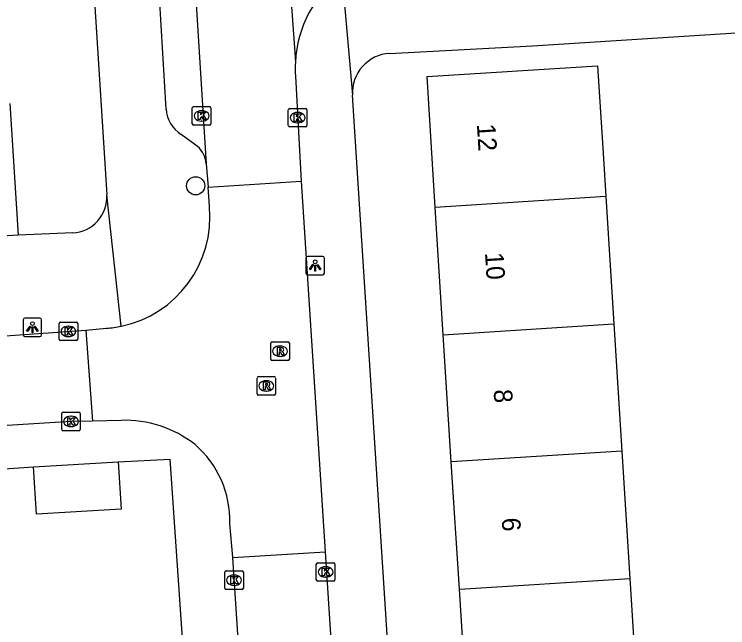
# Model space of a CAD drawing. Extents: x 159689 to 160786, y 387323 to 388339.
# Drawn here: x 160535.62 to 160574.1, y 388072.34 to 388105.43 of the extents above; entities that cross this region are included whole.
import ezdxf

# ---------------------------------------------------------------- set-up
doc = ezdxf.new("R2010")
doc.units = 0
for name, color, linetype in [('IMGEO_Boom', 7, 'Continuous'), ('IMGEO_Kolk', 7, 'Continuous'), ('IMGEO_Lichtpunt', 7, 'Continuous'), ('IMGEO_Muur', 7, 'Continuous'), ('IMGEO_Pand', 7, 'Continuous'), ('IMGEO_Pand_nummerreeks', 7, 'Continuous'), ('IMGEO_Rijbaan_lokaal_open', 7, 'Continuous'), ('IMGEO_Rioolput', 7, 'Continuous'), ('IMGEO_Voetpad_open', 7, 'Continuous')]:
    doc.layers.add(name, color=color, linetype=linetype)

msp = doc.modelspace()

# ---------------------------------------------------------------- linework, layer by layer
at = {"layer": 'IMGEO_Boom'}
msp.add_circle((160545.403, 388096.175), 0.489, dxfattribs=at)
at = {"layer": 'IMGEO_Kolk'}
for p, q in [((160545.222, 388099.52), (160545.222, 388100.372)), ((160545.297, 388100.446), (160546.149, 388100.446)), ((160545.71, 388100.226), (160545.735, 388100.226)), ((160546.223, 388100.372), (160546.223, 388099.52)), ((160550.401, 388099.425), (160550.401, 388100.277)), ((160550.476, 388100.351), (160551.328, 388100.351)), ((160551.402, 388100.277), (160551.402, 388099.425)), ((160550.889, 388100.131), (160550.914, 388100.131)), ((160546.149, 388099.446), (160545.297, 388099.446)), ((160545.733, 388099.666), (160545.708, 388099.666)), ((160550.912, 388099.571), (160550.887, 388099.571)), ((160551.328, 388099.351), (160550.476, 388099.351)), ((160538.042, 388087.898), (160538.042, 388088.75)), ((160538.117, 388088.824), (160538.969, 388088.824)), ((160539.043, 388088.75), (160539.043, 388087.898)), ((160538.53, 388088.604), (160538.555, 388088.604)), ((160538.553, 388088.044), (160538.528, 388088.044)), ((160538.969, 388087.824), (160538.117, 388087.824)), ((160538.18, 388083.038), (160538.18, 388083.89)), ((160538.255, 388083.964), (160539.107, 388083.964)), ((160538.668, 388083.744), (160538.693, 388083.744)), ((160539.181, 388083.89), (160539.181, 388083.038)), ((160539.107, 388082.964), (160538.255, 388082.964)), ((160538.691, 388083.184), (160538.666, 388083.184)), ((160551.909, 388074.92), (160551.909, 388075.772)), ((160551.984, 388075.846), (160552.836, 388075.846)), ((160552.397, 388075.626), (160552.422, 388075.626)), ((160552.91, 388075.772), (160552.91, 388074.92)), ((160546.975, 388074.477), (160546.975, 388075.329)), ((160547.05, 388075.403), (160547.902, 388075.403)), ((160547.463, 388075.183), (160547.488, 388075.183)), ((160547.976, 388075.329), (160547.976, 388074.477)), ((160552.836, 388074.846), (160551.984, 388074.846)), ((160552.42, 388075.066), (160552.395, 388075.066)), ((160547.902, 388074.403), (160547.05, 388074.403)), ((160547.486, 388074.623), (160547.461, 388074.623))]:
    msp.add_line(p, q, dxfattribs=at)
for points in [[(160545.222, 388099.52), (160545.222, 388100.372)], [(160545.297, 388100.446), (160546.149, 388100.446)], [(160546.223, 388100.372), (160546.223, 388099.52)], [(160550.401, 388099.425), (160550.401, 388100.277)], [(160550.476, 388100.351), (160551.328, 388100.351)], [(160551.402, 388100.277), (160551.402, 388099.425)], [(160545.543, 388100.146), (160545.666, 388100.146), (160545.666, 388099.995), (160545.796, 388100.146), (160545.96, 388100.146), (160545.814, 388099.995), (160545.967, 388099.746), (160545.815, 388099.746), (160545.73, 388099.91), (160545.666, 388099.843), (160545.666, 388099.746), (160545.543, 388099.746), (160545.543, 388100.146)], [(160550.722, 388100.051), (160550.845, 388100.051), (160550.845, 388099.9), (160550.975, 388100.051), (160551.139, 388100.051), (160550.993, 388099.9), (160551.146, 388099.651), (160550.994, 388099.651), (160550.909, 388099.815), (160550.845, 388099.748), (160550.845, 388099.651), (160550.722, 388099.651), (160550.722, 388100.051)], [(160546.149, 388099.446), (160545.297, 388099.446)], [(160551.328, 388099.351), (160550.476, 388099.351)], [(160538.042, 388087.898), (160538.042, 388088.75)], [(160538.117, 388088.824), (160538.969, 388088.824)], [(160539.043, 388088.75), (160539.043, 388087.898)], [(160538.363, 388088.524), (160538.486, 388088.524), (160538.486, 388088.373), (160538.616, 388088.524), (160538.78, 388088.524), (160538.634, 388088.373), (160538.787, 388088.124), (160538.635, 388088.124), (160538.55, 388088.288), (160538.486, 388088.221), (160538.486, 388088.124), (160538.363, 388088.124), (160538.363, 388088.524)], [(160538.969, 388087.824), (160538.117, 388087.824)], [(160538.18, 388083.038), (160538.18, 388083.89)], [(160538.255, 388083.964), (160539.107, 388083.964)], [(160538.501, 388083.664), (160538.624, 388083.664), (160538.624, 388083.513), (160538.754, 388083.664), (160538.918, 388083.664), (160538.772, 388083.513), (160538.925, 388083.264), (160538.773, 388083.264), (160538.688, 388083.428), (160538.624, 388083.361), (160538.624, 388083.264), (160538.501, 388083.264), (160538.501, 388083.664)], [(160539.181, 388083.89), (160539.181, 388083.038)], [(160539.107, 388082.964), (160538.255, 388082.964)], [(160551.909, 388074.92), (160551.909, 388075.772)], [(160551.984, 388075.846), (160552.836, 388075.846)], [(160552.23, 388075.546), (160552.353, 388075.546), (160552.353, 388075.395), (160552.483, 388075.546), (160552.647, 388075.546), (160552.501, 388075.395), (160552.654, 388075.146), (160552.502, 388075.146), (160552.417, 388075.31), (160552.353, 388075.243), (160552.353, 388075.146), (160552.23, 388075.146), (160552.23, 388075.546)], [(160552.91, 388075.772), (160552.91, 388074.92)], [(160546.975, 388074.477), (160546.975, 388075.329)], [(160547.05, 388075.403), (160547.902, 388075.403)], [(160547.976, 388075.329), (160547.976, 388074.477)], [(160547.296, 388075.103), (160547.419, 388075.103), (160547.419, 388074.952), (160547.549, 388075.103), (160547.713, 388075.103), (160547.567, 388074.952), (160547.72, 388074.703), (160547.568, 388074.703), (160547.483, 388074.867), (160547.419, 388074.8), (160547.419, 388074.703), (160547.296, 388074.703), (160547.296, 388075.103)], [(160552.836, 388074.846), (160551.984, 388074.846)], [(160547.902, 388074.403), (160547.05, 388074.403)]]:
    msp.add_lwpolyline(points, dxfattribs=at)
for centre, start, end in [((160545.299, 388100.37), 91.552, 178.448), ((160545.299, 388100.37), 91.552, 178.448), ((160546.147, 388100.37), 1.552, 88.448), ((160546.147, 388100.37), 1.552, 88.448), ((160550.478, 388100.275), 91.552, 178.448), ((160550.478, 388100.275), 91.552, 178.448), ((160551.326, 388100.275), 1.552, 88.448), ((160551.326, 388100.275), 1.552, 88.448), ((160545.299, 388099.522), 181.552, 268.448), ((160545.299, 388099.522), 181.552, 268.448), ((160546.147, 388099.522), 271.552, 358.448), ((160546.147, 388099.522), 271.552, 358.448), ((160550.478, 388099.427), 181.552, 268.448), ((160550.478, 388099.427), 181.552, 268.448), ((160551.326, 388099.427), 271.552, 358.448), ((160551.326, 388099.427), 271.552, 358.448), ((160538.119, 388088.748), 91.552, 178.448), ((160538.119, 388088.748), 91.552, 178.448), ((160538.967, 388088.748), 1.552, 88.448), ((160538.967, 388088.748), 1.552, 88.448), ((160538.119, 388087.9), 181.552, 268.448), ((160538.119, 388087.9), 181.552, 268.448), ((160538.967, 388087.9), 271.552, 358.448), ((160538.967, 388087.9), 271.552, 358.448), ((160538.257, 388083.888), 91.552, 178.448), ((160538.257, 388083.888), 91.552, 178.448), ((160539.105, 388083.888), 1.552, 88.448), ((160539.105, 388083.888), 1.552, 88.448), ((160538.257, 388083.04), 181.552, 268.448), ((160538.257, 388083.04), 181.552, 268.448), ((160539.105, 388083.04), 271.552, 358.448), ((160539.105, 388083.04), 271.552, 358.448), ((160551.986, 388075.77), 91.552, 178.448), ((160551.986, 388075.77), 91.552, 178.448), ((160552.834, 388075.77), 1.552, 88.448), ((160552.834, 388075.77), 1.552, 88.448), ((160547.052, 388075.327), 91.552, 178.448), ((160547.052, 388075.327), 91.552, 178.448), ((160547.9, 388075.327), 1.552, 88.448), ((160547.9, 388075.327), 1.552, 88.448), ((160551.986, 388074.922), 181.552, 268.448), ((160551.986, 388074.922), 181.552, 268.448), ((160552.834, 388074.922), 271.552, 358.448), ((160552.834, 388074.922), 271.552, 358.448), ((160547.052, 388074.479), 181.552, 268.448), ((160547.052, 388074.479), 181.552, 268.448), ((160547.9, 388074.479), 271.552, 358.448), ((160547.9, 388074.479), 271.552, 358.448)]:
    msp.add_arc(centre, 0.0765, start, end, dxfattribs=at)
for centre, major_axis, ratio, start_param, end_param in [((160545.709, 388099.946), (-0.387, 0.002), 0.722429, 4.712389, 7.853982), ((160545.734, 388099.946), (-0.39, 0.002), 0.717154, 1.570796, 4.712389), ((160550.888, 388099.851), (-0.387, 0.002), 0.722429, 4.712389, 7.853982), ((160550.913, 388099.851), (-0.39, 0.002), 0.717154, 1.570796, 4.712389), ((160538.529, 388088.324), (-0.387, 0.002), 0.722429, 4.712389, 7.853982), ((160538.554, 388088.324), (-0.39, 0.002), 0.717154, 1.570796, 4.712389), ((160538.667, 388083.464), (-0.387, 0.002), 0.722429, 4.712389, 7.853982), ((160538.692, 388083.464), (-0.39, 0.002), 0.717154, 1.570796, 4.712389), ((160552.396, 388075.346), (-0.387, 0.002), 0.722429, 4.712389, 7.853982), ((160552.421, 388075.346), (-0.39, 0.002), 0.717154, 1.570796, 4.712389), ((160547.462, 388074.903), (-0.387, 0.002), 0.722429, 4.712389, 7.853982), ((160547.487, 388074.903), (-0.39, 0.002), 0.717154, 1.570796, 4.712389)]:
    msp.add_ellipse(centre, major_axis=major_axis, ratio=ratio, start_param=start_param, end_param=end_param, dxfattribs=at)
at = {"layer": 'IMGEO_Lichtpunt'}
for p, q in [((160551.351, 388092.275), (160551.351, 388091.468)), ((160551.351, 388092.275), (160551.351, 388091.468)), ((160552.253, 388092.37), (160551.445, 388092.37)), ((160552.253, 388092.37), (160551.445, 388092.37)), ((160552.347, 388091.468), (160552.347, 388092.275)), ((160552.347, 388091.468), (160552.347, 388092.275)), ((160551.445, 388091.374), (160552.253, 388091.374)), ((160551.445, 388091.374), (160552.253, 388091.374)), ((160537.003, 388089.041), (160536.195, 388089.041)), ((160537.003, 388089.041), (160536.195, 388089.041)), ((160536.101, 388088.946), (160536.101, 388088.139)), ((160536.101, 388088.946), (160536.101, 388088.139)), ((160537.097, 388088.139), (160537.097, 388088.946)), ((160537.097, 388088.139), (160537.097, 388088.946)), ((160536.195, 388088.045), (160537.003, 388088.045)), ((160536.195, 388088.045), (160537.003, 388088.045))]:
    msp.add_line(p, q, dxfattribs=at)
for points in [[(160551.725, 388091.939), (160551.764, 388091.911), (160551.576, 388091.649), (160551.538, 388091.676), (160551.725, 388091.939)], [(160551.827, 388091.891), (160551.874, 388091.891), (160551.874, 388091.569), (160551.827, 388091.569), (160551.827, 388091.891)], [(160551.937, 388091.911), (160551.975, 388091.938), (160552.162, 388091.676), (160552.123, 388091.648), (160551.937, 388091.911)], [(160536.475, 388088.61), (160536.514, 388088.582), (160536.326, 388088.32), (160536.288, 388088.347), (160536.475, 388088.61)], [(160536.577, 388088.562), (160536.624, 388088.562), (160536.624, 388088.24), (160536.577, 388088.24), (160536.577, 388088.562)], [(160536.687, 388088.582), (160536.725, 388088.609), (160536.912, 388088.347), (160536.873, 388088.319), (160536.687, 388088.582)]]:
    msp.add_lwpolyline(points, dxfattribs=at)
for centre in [(160551.85, 388092.073), (160536.6, 388088.744)]:
    msp.add_circle(centre, 0.0994, dxfattribs=at)
for centre, start, end in [((160551.445, 388092.275), 90, 180), ((160551.445, 388092.275), 90, 180), ((160552.253, 388092.275), 0, 90), ((160552.253, 388092.275), 0, 90), ((160551.445, 388091.468), 180, 270), ((160551.445, 388091.468), 180, 270), ((160552.253, 388091.468), 270, 0), ((160552.253, 388091.468), 270, 360), ((160536.195, 388088.946), 90, 180), ((160536.195, 388088.946), 90, 180), ((160537.003, 388088.946), 0, 90), ((160537.003, 388088.946), 0, 90), ((160536.195, 388088.139), 180, 270), ((160536.195, 388088.139), 180, 270), ((160537.003, 388088.139), 270, 0), ((160537.003, 388088.139), 270, 360)]:
    msp.add_arc(centre, 0.0946, start, end, dxfattribs=at)
at = {"layer": 'IMGEO_Muur'}
msp.add_lwpolyline([(160563.578, 388103.724), (160575.4, 388104.48)], dxfattribs=at)
at = {"layer": 'IMGEO_Pand'}
for points in [[(160558.326, 388095.01), (160557.882, 388102.062), (160567.08, 388102.641), (160567.394, 388097.651), (160567.524, 388095.59)], [(160535.386, 388100.605), (160535.824, 388093.514)], [(160567.524, 388095.59), (160558.326, 388095.01)], [(160567.524, 388095.59), (160567.957, 388088.723)], [(160558.759, 388088.144), (160558.326, 388095.01)], [(160535.824, 388093.514), (160526.601, 388092.945)], [(160558.759, 388088.144), (160567.957, 388088.723)], [(160567.957, 388088.723), (160568.389, 388081.858)], [(160559.191, 388081.278), (160558.759, 388088.144)], [(160568.389, 388081.858), (160559.191, 388081.278)], [(160568.389, 388081.858), (160568.822, 388074.991)], [(160536.661, 388081.009), (160541.232, 388081.287)], [(160541.232, 388081.287), (160541.388, 388078.738), (160536.816, 388078.46), (160536.661, 388081.009)], [(160559.624, 388074.411), (160559.191, 388081.278)], [(160559.624, 388074.411), (160568.822, 388074.991)], [(160568.822, 388074.991), (160569.255, 388068.125)], [(160560.056, 388067.545), (160559.624, 388074.411)]]:
    msp.add_lwpolyline(points, dxfattribs=at)
at = {"layer": 'IMGEO_Rijbaan_lokaal_open'}
for points in [[(160549.588, 388119.525), (160550.779, 388102.852)], [(160545.302, 388108.002), (160545.975, 388097.351)], [(160550.783, 388102.09), (160551.092, 388096.43)], [(160545.975, 388097.351), (160546.085, 388096.094)], [(160546.085, 388096.094), (160551.092, 388096.43)], [(160551.092, 388096.43), (160552.382, 388076.429)], [(160546.147, 388095.07), (160546.085, 388096.094)], [(160532.583, 388087.911), (160539.485, 388088.394)], [(160539.485, 388088.394), (160540.597, 388088.489)], [(160539.485, 388088.394), (160539.832, 388083.477)], [(160539.832, 388083.477), (160538.681, 388083.464), (160518.205, 388082.19), (160489.849, 388080.315)], [(160541.378, 388083.522), (160539.832, 388083.477)], [(160547.409, 388076.127), (160547.248, 388077.958)], [(160547.409, 388076.127), (160552.382, 388076.429)], [(160552.382, 388076.429), (160553.397, 388060.847)], [(160548.583, 388058.18), (160547.409, 388076.127)]]:
    msp.add_lwpolyline(points, dxfattribs=at)
for centre, radius, start, end in [((160557.173, 388102.502), 6.403, 127.3166, 176.87), ((160557.374, 388102.506), 6.604, 176.9934, 183.6082), ((160540.155, 388094.493), 6.02, 281.7646, 5.5023), ((160540.157, 388094.483), 6.01, 274.1957, 281.7579), ((160541.598, 388077.436), 6.09, 51.7581, 92.0713), ((160541.819, 388078.108), 5.431, 358.4195, 49.1957)]:
    msp.add_arc(centre, radius, start, end, dxfattribs=at)
at = {"layer": 'IMGEO_Rioolput'}
for p, q in [((160549.456, 388086.829), (160549.456, 388087.681)), ((160549.531, 388087.755), (160550.383, 388087.755)), ((160549.944, 388087.535), (160549.969, 388087.535)), ((160550.457, 388087.681), (160550.457, 388086.829)), ((160550.383, 388086.755), (160549.531, 388086.755)), ((160549.967, 388086.975), (160549.942, 388086.975)), ((160548.715, 388084.956), (160548.715, 388085.808)), ((160548.79, 388085.882), (160549.642, 388085.882)), ((160549.203, 388085.662), (160549.228, 388085.662)), ((160549.716, 388085.808), (160549.716, 388084.956)), ((160549.642, 388084.882), (160548.79, 388084.882)), ((160549.226, 388085.102), (160549.201, 388085.102))]:
    msp.add_line(p, q, dxfattribs=at)
for points in [[(160549.456, 388086.829), (160549.456, 388087.681)], [(160549.531, 388087.755), (160550.383, 388087.755)], [(160550.457, 388087.681), (160550.457, 388086.829)], [(160550.045, 388087.453), (160549.793, 388087.455), (160549.793, 388087.055)], [(160549.793, 388087.055), (160549.917, 388087.055), (160549.917, 388087.217), (160549.928, 388087.217)], [(160549.971, 388087.374), (160549.917, 388087.374), (160549.917, 388087.293)], [(160549.917, 388087.293), (160549.969, 388087.293)], [(160549.975, 388087.188), (160550.046, 388087.055), (160550.186, 388087.055), (160550.121, 388087.181)], [(160550.383, 388086.755), (160549.531, 388086.755)], [(160548.715, 388084.956), (160548.715, 388085.808)], [(160548.79, 388085.882), (160549.642, 388085.882)], [(160549.304, 388085.58), (160549.052, 388085.582), (160549.052, 388085.182)], [(160549.716, 388085.808), (160549.716, 388084.956)], [(160549.052, 388085.182), (160549.176, 388085.182), (160549.176, 388085.344), (160549.187, 388085.344)], [(160549.23, 388085.501), (160549.176, 388085.501), (160549.176, 388085.42)], [(160549.176, 388085.42), (160549.228, 388085.42)], [(160549.234, 388085.315), (160549.305, 388085.182), (160549.445, 388085.182), (160549.38, 388085.308)], [(160549.642, 388084.882), (160548.79, 388084.882)]]:
    msp.add_lwpolyline(points, dxfattribs=at)
for centre, radius, start, end in [((160549.533, 388087.679), 0.0765, 91.552, 178.448), ((160549.533, 388087.679), 0.0765, 91.552, 178.448), ((160550.381, 388087.679), 0.0765, 1.552, 88.448), ((160550.381, 388087.679), 0.0765, 1.552, 88.448), ((160549.927, 388087.164), 0.0533, 26.0293, 88.6989), ((160549.953, 388087.482), 0.19, 274.7715, 282.9687), ((160549.977, 388087.278), 0.0964, 77.0061, 93.1865), ((160549.991, 388087.335), 0.0378, 276.6634, 79.6772), ((160550.044, 388087.343), 0.109, 350.3612, 89.416), ((160550.042, 388087.343), 0.112, 277.5842, 350.9817), ((160550.026, 388087.128), 0.108, 29.5134, 73.7905), ((160549.533, 388086.831), 0.0765, 181.552, 268.448), ((160549.533, 388086.831), 0.0765, 181.552, 268.448), ((160550.381, 388086.831), 0.0765, 271.552, 358.448), ((160550.381, 388086.831), 0.0765, 271.552, 358.448), ((160548.792, 388085.806), 0.0765, 91.552, 178.448), ((160548.792, 388085.806), 0.0765, 91.552, 178.448), ((160549.303, 388085.47), 0.109, 350.3612, 89.416), ((160549.64, 388085.806), 0.0765, 1.552, 88.448), ((160549.64, 388085.806), 0.0765, 1.552, 88.448), ((160549.186, 388085.291), 0.0533, 26.0293, 88.6989), ((160549.212, 388085.609), 0.19, 274.7715, 282.9687), ((160549.236, 388085.405), 0.0964, 77.0061, 93.1865), ((160549.25, 388085.462), 0.0378, 276.6634, 79.6772), ((160549.301, 388085.47), 0.112, 277.5842, 350.9817), ((160549.285, 388085.255), 0.108, 29.5134, 73.7905), ((160548.792, 388084.958), 0.0765, 181.552, 268.448), ((160548.792, 388084.958), 0.0765, 181.552, 268.448), ((160549.64, 388084.958), 0.0765, 271.552, 358.448), ((160549.64, 388084.958), 0.0765, 271.552, 358.448)]:
    msp.add_arc(centre, radius, start, end, dxfattribs=at)
for centre, major_axis, ratio, start_param, end_param in [((160549.943, 388087.255), (-0.387, 0.002), 0.722429, 4.712389, 7.853982), ((160549.968, 388087.255), (-0.39, 0.002), 0.717154, 1.570796, 4.712389), ((160549.202, 388085.382), (-0.387, 0.002), 0.722429, 4.712389, 7.853982), ((160549.227, 388085.382), (-0.39, 0.002), 0.717154, 1.570796, 4.712389)]:
    msp.add_ellipse(centre, major_axis=major_axis, ratio=ratio, start_param=start_param, end_param=end_param, dxfattribs=at)
at = {"layer": 'IMGEO_Voetpad_open'}
for points in [[(160537.091, 388151.061), (160540.611, 388095.69)], [(160543.815, 388100.311), (160543.355, 388107.879)], [(160553.291, 388107.595), (160553.866, 388101.068)], [(160555.851, 388103.314), (160563.578, 388103.724), (160575.4, 388104.48), (160578.243, 388104.667)], [(160556.59, 388057.348), (160555.728, 388071.962), (160553.866, 388101.068)], [(160545.364, 388098.409), (160544.627, 388098.949)], [(160541.382, 388088.599), (160540.611, 388095.69)], [(160538.774, 388093.638), (160535.824, 388093.514)], [(160541.232, 388081.287), (160544.011, 388081.435), (160545.712, 388056.621)], [(160534.266, 388080.858), (160536.661, 388081.009)]]:
    msp.add_lwpolyline(points, dxfattribs=at)
for centre, radius, start, end in [((160555.981, 388101.199), 2.119, 93.518, 183.5419), ((160545.491, 388100.387), 1.678, 182.6077, 238.9976), ((160544.558, 388097.238), 1.421, 4.549, 55.4643), ((160538.683, 388095.568), 1.932, 272.7107, 3.6179)]:
    msp.add_arc(centre, radius, start, end, dxfattribs=at)

# ---------------------------------------------------------------- texts
at = {"layer": 'IMGEO_Pand_nummerreeks'}
for s, p in [('12', (160560.568, 388099.494)), ('10', (160561.005, 388092.56)), ('8', (160561.47, 388085.172)), ('6', (160561.906, 388078.248))]:
    msp.add_text(s, height=1, rotation=273.6041, dxfattribs=at).set_placement(p)

doc.saveas('drawing.dxf')
